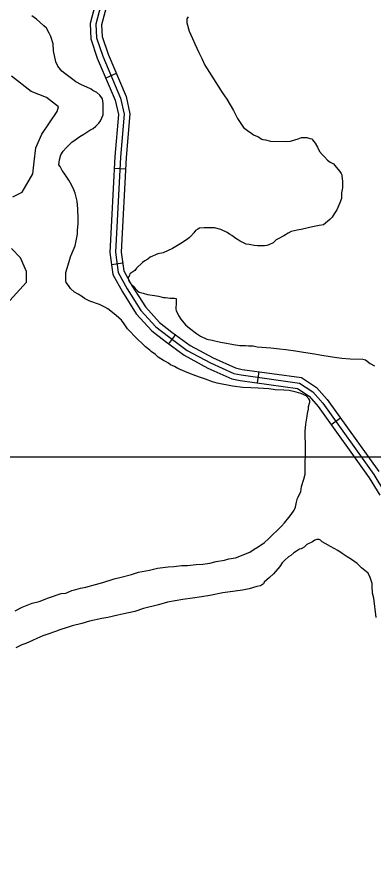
# Model space of a CAD drawing. Extents: x 3245246 to 3283090, y 806824 to 832173.
# Drawn here: x 3270884 to 3271820, y 823248 to 825478 of the extents above; entities that cross this region are included whole.
import ezdxf

# ---------------------------------------------------------------- set-up
doc = ezdxf.new("R2010")
doc.units = 0
for name, color, linetype in [('V-GRID-MAJR', 7, 'Continuous'), ('V-ROAD-CNTR', 7, 'Continuous'), ('V-SITE-VEGE', 7, 'Continuous'), ('V-TOPO-SHOR', 7, 'Continuous')]:
    doc.layers.add(name, color=color, linetype=linetype)

msp = doc.modelspace()

# ---------------------------------------------------------------- linework, layer by layer
at = {"layer": 'V-GRID-MAJR'}
msp.add_spline([(3249423.5, 824337.8), (3254658.5, 824333.6), (3259893.4, 824330.1), (3265128.4, 824327.5), (3270363.4, 824325.6), (3275598.4, 824324.4), (3280833.3, 824324.1)], degree=3, dxfattribs=at)
at = {"layer": 'V-ROAD-CNTR'}
for p, q in [((3271144.8, 825329.3), (3271117.2, 825317.5)), ((3271169, 825079.2), (3271139.1, 825080.8)), ((3271161.6, 824832.7), (3271131.8, 824828.6)), ((3271299.7, 824645.5), (3271281.8, 824621.4)), ((3271518.2, 824548.3), (3271514, 824518.6)), ((3271732.4, 824426.7), (3271708, 824409.2))]:
    msp.add_line(p, q, dxfattribs=at)
for points in [[(3271103.9, 825566.9), (3271075.8, 825460.2), (3271078.2, 825420.6), (3271094.9, 825369.5), (3271141.8, 825260.1), (3271150.3, 825222), (3271140.7, 825111.8), (3271127.4, 824860.6), (3271135.3, 824803.3), (3271160.6, 824757.4), (3271197, 824699.9), (3271237.8, 824655.2), (3271272.6, 824628.2), (3271322.7, 824591.1), (3271385.1, 824557.8), (3271448, 824529.6), (3271469.3, 824524.8), (3271619.5, 824503.9), (3271650.1, 824484.2), (3271674.1, 824456.6), (3271807.6, 824270.1), (3271835.3, 824224.4)], [(3271118.3, 825562.5), (3271090.9, 825458.7), (3271093.1, 825423.4), (3271109, 825374.8), (3271156.1, 825264.7), (3271165.5, 825223), (3271155.7, 825110.7), (3271142.4, 824861.2), (3271149.8, 824808.1), (3271173.5, 824765), (3271209, 824709), (3271248, 824666.2), (3271281.7, 824640.2), (3271330.7, 824603.8), (3271391.7, 824571.2), (3271452.7, 824543.9), (3271472, 824539.6), (3271624.9, 824518.3), (3271660, 824495.6), (3271685.9, 824465.9), (3271820.1, 824278.4), (3271848.2, 824232.1)], [(3271132.6, 825558.2), (3271106, 825457.2), (3271107.9, 825426.3), (3271123, 825380.1), (3271170.5, 825269.4), (3271180.6, 825224), (3271170.6, 825109.7), (3271157.5, 824861.8), (3271164.3, 824812.9), (3271186.4, 824772.7), (3271221, 824718.2), (3271258.2, 824677.3), (3271290.7, 824652.2), (3271338.8, 824616.5), (3271398.3, 824584.7), (3271457.5, 824558.2), (3271474.7, 824554.4), (3271630.2, 824532.7), (3271669.9, 824507.1), (3271697.7, 824475.2), (3271832.6, 824286.7)]]:
    msp.add_lwpolyline(points, dxfattribs=at)
for points in [[(3268555, 824466.2), (3268928.1, 824288.4), (3269383.1, 824061.9), (3269668.7, 823890.1), (3270076.6, 823640.1), (3270419.3, 823451), (3270842, 823197.9), (3271162.2, 823029.4), (3271548.3, 822792.5), (3271898.4, 822578.4), (3272236.9, 822400.3), (3272509.8, 822239.3), (3272743.9, 822091.3), (3273013.6, 821941.1), (3273341, 821721.2), (3273731.8, 821490.1), (3274189.2, 821175), (3274593.6, 820901.2), (3274916.7, 820684.3), (3275373.2, 820360), (3275676.6, 820161), (3275802.4, 820045.1), (3275896.2, 819928), (3275965.2, 819818.6), (3276015.1, 819699.5), (3276044.4, 819586.7), (3276100.5, 819413), (3276190.9, 819208.3), (3276292.5, 819051.8), (3276415.5, 818926.3), (3276568.2, 818833.9), (3276716.2, 818768.8), (3276924.8, 818729), (3277119.9, 818725), (3277260.8, 818758.2)], [(3265843.1, 823432.9), (3265859, 823417.1), (3265884.4, 823393.5), (3265921.6, 823385.9), (3265988.6, 823351.1), (3266047.2, 823332.3), (3266110.9, 823317.7), (3266174.6, 823302.5), (3266237.9, 823256.1), (3266319, 823213.7), (3266446.2, 823144), (3266598.2, 823070.2), (3266698.3, 823024.2), (3266809.8, 822977.5), (3266902.8, 822954.7), (3266981.5, 822929.4), (3267047, 822922.9), (3267126.7, 822927), (3267196.8, 822934.5), (3267240.8, 822931.2), (3267315.5, 822929), (3267389.5, 822902.9), (3267472.5, 822855.3), (3267548.2, 822799.1), (3267673.2, 822703.2), (3267729.5, 822659.2), (3267800.8, 822580), (3267841.6, 822514.8), (3267890.4, 822443.6), (3267961.5, 822390.3), (3268026.2, 822347.9), (3268097.5, 822313.7), (3268226.8, 822221.5), (3268328.9, 822136.2), (3268438, 822030.2), (3268539.6, 821913.7), (3268611.4, 821855), (3268669.7, 821833), (3268741.6, 821835.2), (3268781, 821862.3), (3268824.2, 821916.6), (3268873.1, 822006.3), (3268932.5, 822098.1), (3268972.1, 822145.5), (3269019.4, 822162), (3269056, 822158.3), (3269086.7, 822138.7), (3269215.7, 821995.6), (3269467.1, 821682.5), (3269665, 821425.3), (3269890.2, 821132.3), (3269935.6, 821060.8), (3269937.8, 820947), (3269911.9, 820878.4), (3269882.4, 820803.4), (3269850.4, 820754.7), (3269820.8, 820702.9), (3269847.5, 820661.4), (3269995.3, 820504.9), (3270135.1, 820342.3), (3270215.8, 820249.2), (3270280.9, 820161.5), (3270409.8, 819983.2), (3270585.2, 819734.7), (3270723.1, 819531.2), (3270847.8, 819342.2), (3270941.2, 819194.9), (3271024.2, 819065), (3271103.7, 818956), (3271217.9, 818809.2), (3271322.1, 818665), (3271450.9, 818481.1), (3271547.8, 818329.9), (3271656.2, 818159), (3271778.9, 817965.4), (3271939, 817707.5), (3272036.6, 817466.5), (3272126.7, 817285.3), (3272211.9, 817051.1), (3272318, 816867.5), (3272429.4, 816683.2), (3272508.6, 816556.2), (3272571.6, 816398.7), (3272670.4, 816197), (3272779.9, 816022.9), (3272872.1, 815803.2), (3272964.7, 815556.6)]]:
    msp.add_spline(points, degree=3, dxfattribs=at)
at = {"layer": 'V-SITE-VEGE'}
for p, q in [((3270935.8, 825471.9), (3270922.9, 825480.8)), ((3271333, 825478.3), (3271329.6, 825472.9)), ((3270944.4, 825464.2), (3270935.8, 825471.9)), ((3270955.1, 825454.3), (3270944.4, 825464.2)), ((3270961.5, 825448.8), (3270955.1, 825454.3)), ((3271329.6, 825472.9), (3271329.5, 825462.1)), ((3271329.5, 825462.1), (3271335.7, 825440.3)), ((3270968.9, 825435.6), (3270961.5, 825448.8)), ((3270973.2, 825426.9), (3270968.9, 825435.6)), ((3271335.7, 825440.3), (3271344.1, 825421.7)), ((3270979.4, 825407.3), (3270973.2, 825426.9)), ((3270980.2, 825388.8), (3270979.4, 825407.3)), ((3271344.1, 825421.7), (3271350.4, 825407.5)), ((3271350.4, 825407.5), (3271361, 825384.6)), ((3270986.3, 825360.5), (3270980.2, 825388.8)), ((3271361, 825384.6), (3271369.4, 825369.3)), ((3271369.4, 825369.3), (3271376.8, 825351.8)), ((3270991.6, 825348.5), (3270986.3, 825360.5)), ((3271002.3, 825335.4), (3270991.6, 825348.5)), ((3271376.8, 825351.8), (3271394.8, 825322.3)), ((3271009.8, 825329.8), (3271002.3, 825335.4)), ((3271026.9, 825316.6), (3271009.8, 825329.8)), ((3271394.8, 825322.3), (3271422.4, 825279.6)), ((3271038.8, 825307.7), (3271026.9, 825316.6)), ((3271053.8, 825299.9), (3271038.8, 825307.7)), ((3271075.4, 825289.9), (3271053.8, 825299.9)), ((3271078.6, 825288.7), (3271075.4, 825289.9)), ((3271082.9, 825285.4), (3271078.6, 825288.7)), ((3271093.7, 825279.8), (3271082.9, 825285.4)), ((3271101.2, 825273.2), (3271093.7, 825279.8)), ((3271108.7, 825263.4), (3271101.2, 825273.2)), ((3271422.4, 825279.6), (3271434.1, 825262.1)), ((3271110.7, 825251.4), (3271108.7, 825263.4)), ((3271110.2, 825221), (3271110.7, 825251.4)), ((3271434.1, 825262.1), (3271452.1, 825232.5)), ((3271452.1, 825232.5), (3271462.7, 825211.8)), ((3271099.1, 825199.5), (3271103.5, 825205.9)), ((3271103.5, 825205.9), (3271110.2, 825221)), ((3271462.7, 825211.8), (3271478.6, 825187.7)), ((3271075, 825181.4), (3271083.7, 825185.6)), ((3271083.7, 825185.6), (3271091.4, 825192)), ((3271091.4, 825192), (3271099.1, 825199.5)), ((3271478.6, 825187.7), (3271488.3, 825180)), ((3271036.6, 825155.9), (3271048.7, 825164.4)), ((3271048.7, 825164.4), (3271059.6, 825170.7)), ((3271059.6, 825170.7), (3271075, 825181.4)), ((3271488.3, 825180), (3271500.1, 825172.2)), ((3271500.1, 825172.2), (3271504.4, 825168.9)), ((3271504.4, 825168.9), (3271510.9, 825166.6)), ((3271510.9, 825166.6), (3271517.4, 825163.3)), ((3271517.4, 825163.3), (3271521.6, 825160)), ((3271621.4, 825158.6), (3271630.2, 825161.7)), ((3271630.2, 825161.7), (3271644.3, 825161.5)), ((3271644.3, 825161.5), (3271651.8, 825159.2)), ((3271013.6, 825134.5), (3271027.9, 825149.5)), ((3271027.9, 825149.5), (3271036.6, 825155.9)), ((3271521.6, 825160), (3271526, 825157.7)), ((3271526, 825157.7), (3271529.2, 825156.6)), ((3271529.2, 825156.6), (3271535.7, 825155.4)), ((3271535.7, 825155.4), (3271548.7, 825152)), ((3271548.7, 825152), (3271591, 825151.4)), ((3271591, 825151.4), (3271601.8, 825152.3)), ((3271601.8, 825152.3), (3271621.4, 825158.6)), ((3271651.8, 825159.2), (3271658.3, 825158.1)), ((3271658.3, 825158.1), (3271659.4, 825155.9)), ((3271659.4, 825155.9), (3271665.8, 825147.1)), ((3271665.8, 825147.1), (3271672.1, 825136.2)), ((3270999.2, 825116.3), (3271005.8, 825125.9)), ((3271005.8, 825125.9), (3271013.6, 825134.5)), ((3271672.1, 825136.2), (3271677.4, 825125.2)), ((3271677.4, 825125.2), (3271684.9, 825117.5)), ((3271684.9, 825117.5), (3271690.2, 825111)), ((3270994.5, 825090.3), (3270995.8, 825103.3)), ((3270995.8, 825103.3), (3270999.2, 825116.3)), ((3271690.2, 825111), (3271698.8, 825102.2)), ((3271698.8, 825102.2), (3271705.2, 825097.7)), ((3271705.2, 825097.7), (3271713.8, 825093.3)), ((3270997.7, 825085.9), (3270994.5, 825090.3)), ((3271003, 825075), (3270997.7, 825085.9)), ((3271008.3, 825068.4), (3271003, 825075)), ((3271713.8, 825093.3), (3271721.3, 825084.5)), ((3271721.3, 825084.5), (3271730.9, 825072.4)), ((3271730.9, 825072.4), (3271734.1, 825068)), ((3271013.6, 825060.7), (3271008.3, 825068.4)), ((3271020, 825049.8), (3271013.6, 825060.7)), ((3271024.2, 825044.3), (3271020, 825049.8)), ((3271734.1, 825068), (3271736.2, 825063.7)), ((3271736.2, 825063.7), (3271736.1, 825060.4)), ((3271736.1, 825060.4), (3271738.1, 825047.4)), ((3271031.6, 825029), (3271024.2, 825044.3)), ((3271036.9, 825015.9), (3271031.6, 825029)), ((3271737.9, 825030), (3271735.5, 825017)), ((3271738.1, 825047.4), (3271737.9, 825030)), ((3271042, 824995.2), (3271036.9, 825015.9)), ((3271735.5, 825017), (3271735.3, 825001.8)), ((3271043.9, 824974.6), (3271042, 824995.2)), ((3271730.8, 824991.1), (3271723, 824972.7)), ((3271735.3, 825001.8), (3271730.8, 824991.1)), ((3271044.6, 824949.6), (3271043.9, 824974.6)), ((3271716.3, 824962), (3271710.8, 824953.4)), ((3271723, 824972.7), (3271716.3, 824962)), ((3271044.4, 824936.6), (3271044.6, 824949.6)), ((3271704.2, 824946.9), (3271687.7, 824933.1)), ((3271710.8, 824953.4), (3271704.2, 824946.9)), ((3271043, 824908.4), (3271043.1, 824918.2)), ((3271043.1, 824918.2), (3271044.4, 824936.6)), ((3271352.3, 824918.2), (3271347.9, 824911.8)), ((3271358.8, 824921.4), (3271352.3, 824918.2)), ((3271363.2, 824924.6), (3271358.8, 824921.4)), ((3271375.2, 824925.5), (3271363.2, 824924.6)), ((3271402.3, 824925.1), (3271375.2, 824925.5)), ((3271418.5, 824920.6), (3271402.3, 824925.1)), ((3271435.7, 824912.7), (3271418.5, 824920.6)), ((3271619.2, 824918.8), (3271602.9, 824915.8)), ((3271629, 824920.9), (3271619.2, 824918.8)), ((3271647.5, 824925), (3271629, 824920.9)), ((3271659.4, 824928), (3271647.5, 824925)), ((3271676.8, 824931.1), (3271659.4, 824928)), ((3271687.7, 824933.1), (3271676.8, 824931.1)), ((3271037.1, 824878.1), (3271043, 824908.4)), ((3271335.7, 824898.9), (3271329.2, 824893.6)), ((3271340.1, 824903.2), (3271335.7, 824898.9)), ((3271347.9, 824911.8), (3271340.1, 824903.2)), ((3271441.1, 824908.3), (3271435.7, 824912.7)), ((3271447.6, 824905), (3271441.1, 824908.3)), ((3271458.3, 824897.2), (3271447.6, 824905)), ((3271469.1, 824890.6), (3271458.3, 824897.2)), ((3271569, 824896.8), (3271563.5, 824893.6)), ((3271584.3, 824904.1), (3271569, 824896.8)), ((3271595.2, 824911.6), (3271584.3, 824904.1)), ((3271602.9, 824915.8), (3271595.2, 824911.6)), ((3271029.3, 824859.8), (3271037.1, 824878.1)), ((3271292, 824871.3), (3271267.9, 824859.7)), ((3271313.8, 824884), (3271292, 824871.3)), ((3271329.2, 824893.6), (3271313.8, 824884)), ((3271485.2, 824882.7), (3271469.1, 824890.6)), ((3271492.8, 824881.5), (3271485.2, 824882.7)), ((3271505.8, 824879.2), (3271492.8, 824881.5)), ((3271514.5, 824878), (3271505.8, 824879.2)), ((3271532.9, 824877.7), (3271514.5, 824878)), ((3271539.4, 824878.7), (3271532.9, 824877.7)), ((3271544.9, 824880.8), (3271539.4, 824878.7)), ((3271555.8, 824886.1), (3271544.9, 824880.8)), ((3271563.5, 824893.6), (3271555.8, 824886.1)), ((3271021.3, 824837.1), (3271024.8, 824849)), ((3271024.8, 824849), (3271029.3, 824859.8)), ((3271253.8, 824856.7), (3271233.1, 824848.3)), ((3271267.9, 824859.7), (3271253.8, 824856.7)), ((3271012.3, 824808), (3271021.3, 824837.1)), ((3271213.3, 824834.5), (3271197.9, 824819.5)), ((3271219.9, 824838.7), (3271213.3, 824834.5)), ((3271227.6, 824842.9), (3271219.9, 824838.7)), ((3271233.1, 824848.3), (3271227.6, 824842.9)), ((3271012, 824786.3), (3271012.3, 824808)), ((3271180.4, 824804.5), (3271179.2, 824801.3)), ((3271188, 824809.8), (3271180.4, 824804.5)), ((3271193.5, 824813), (3271188, 824809.8)), ((3271197.9, 824819.5), (3271193.5, 824813)), ((3271013, 824781.9), (3271012, 824786.3)), ((3271179.2, 824801.3), (3271175.9, 824793.7)), ((3271175.9, 824793.7), (3271176.9, 824788.3)), ((3271176.9, 824788.3), (3271182.2, 824779.6)), ((3271019.4, 824774.2), (3271013, 824781.9)), ((3271024.7, 824766.6), (3271019.4, 824774.2)), ((3271035.4, 824756.7), (3271024.7, 824766.6)), ((3271182.2, 824779.6), (3271192.9, 824768.6)), ((3271192.9, 824768.6), (3271195, 824765.3)), ((3271195, 824765.3), (3271200.4, 824759.8)), ((3271045.1, 824751.1), (3271035.4, 824756.7)), ((3271055.9, 824744.4), (3271045.1, 824751.1)), ((3271061.2, 824740), (3271055.9, 824744.4)), ((3271075.2, 824733.3), (3271061.2, 824740)), ((3271200.4, 824759.8), (3271204.6, 824756.5)), ((3271204.6, 824756.5), (3271215.5, 824754.1)), ((3271215.5, 824754.1), (3271226.3, 824750.7)), ((3271226.3, 824750.7), (3271244.7, 824748.3)), ((3271244.7, 824748.3), (3271255.5, 824746)), ((3271255.5, 824746), (3271268.5, 824742.6)), ((3271268.5, 824742.6), (3271273.9, 824742.5)), ((3271273.9, 824742.5), (3271285.8, 824741.2)), ((3271285.8, 824741.2), (3271297.7, 824741.1)), ((3271297.7, 824741.1), (3271302.1, 824739.9)), ((3271302.1, 824739.9), (3271301.8, 824723.6)), ((3271082.8, 824730), (3271075.2, 824733.3)), ((3271092.5, 824726.6), (3271082.8, 824730)), ((3271101.1, 824724.3), (3271092.5, 824726.6)), ((3271115.1, 824717.6), (3271101.1, 824724.3)), ((3271122.7, 824713.1), (3271115.1, 824717.6)), ((3271300.7, 824718.2), (3271300.6, 824711.7)), ((3271301.8, 824723.6), (3271300.7, 824718.2)), ((3271134.5, 824703.2), (3271122.7, 824713.1)), ((3271144.1, 824695.5), (3271134.5, 824703.2)), ((3271158.1, 824683.3), (3271144.1, 824695.5)), ((3271300.6, 824711.7), (3271301.6, 824708.5)), ((3271301.6, 824708.5), (3271307.9, 824695.3)), ((3271307.9, 824695.3), (3271314.3, 824685.5)), ((3271165.5, 824673.5), (3271158.1, 824683.3)), ((3271174, 824660.3), (3271165.5, 824673.5)), ((3271314.3, 824685.5), (3271326.1, 824671.2)), ((3271326.1, 824671.2), (3271336.8, 824662.4)), ((3271199.7, 824633.9), (3271174, 824660.3)), ((3271336.8, 824662.4), (3271355, 824648)), ((3271214.7, 824620.7), (3271199.7, 824633.9)), ((3271355, 824648), (3271365.8, 824641.4)), ((3271365.8, 824641.4), (3271381.9, 824633.6)), ((3271381.9, 824633.6), (3271396, 824631.2)), ((3271396, 824631.2), (3271417.6, 824625.5)), ((3271221.1, 824613), (3271214.7, 824620.7)), ((3271232.9, 824604.2), (3271221.1, 824613)), ((3271236.1, 824600.9), (3271232.9, 824604.2)), ((3271417.6, 824625.5), (3271433.9, 824623.1)), ((3271433.9, 824623.1), (3271452.3, 824619.6)), ((3271452.3, 824619.6), (3271468.5, 824617.2)), ((3271468.5, 824617.2), (3271483.7, 824617)), ((3271483.7, 824617), (3271491.3, 824615.8)), ((3271491.3, 824615.8), (3271503.2, 824615.6)), ((3271503.2, 824615.6), (3271514, 824613.3)), ((3271514, 824613.3), (3271549.8, 824610.6)), ((3271549.8, 824610.6), (3271572.5, 824608.1)), ((3271572.5, 824608.1), (3271588.8, 824606.8)), ((3271588.8, 824606.8), (3271614.8, 824603.2)), ((3271247.9, 824593.1), (3271236.1, 824600.9)), ((3271254.4, 824586.5), (3271247.9, 824593.1)), ((3271268.3, 824577.6), (3271254.4, 824586.5)), ((3271614.8, 824603.2), (3271635.3, 824599.7)), ((3271635.3, 824599.7), (3271664.6, 824594.9)), ((3271664.6, 824594.9), (3271684, 824591.4)), ((3271684, 824591.4), (3271716.5, 824586.6)), ((3271716.5, 824586.6), (3271736, 824584.1)), ((3271736, 824584.1), (3271757.7, 824581.7)), ((3271757.7, 824581.7), (3271791.3, 824581.2)), ((3271275.9, 824574.3), (3271268.3, 824577.6)), ((3271281.3, 824571), (3271275.9, 824574.3)), ((3271286.6, 824566.5), (3271281.3, 824571)), ((3271297.4, 824562.1), (3271286.6, 824566.5)), ((3271306, 824556.5), (3271297.4, 824562.1)), ((3271791.3, 824581.2), (3271797.8, 824578.9)), ((3271797.8, 824578.9), (3271810.7, 824570.1)), ((3271810.7, 824570.1), (3271821.4, 824563.4)), ((3271324.3, 824548.7), (3271306, 824556.5)), ((3271335.1, 824544.2), (3271324.3, 824548.7)), ((3271353.5, 824537.4), (3271335.1, 824544.2)), ((3271365.4, 824532.9), (3271353.5, 824537.4)), ((3271378.3, 824528.4), (3271365.4, 824532.9)), ((3271396.7, 824521.6), (3271378.3, 824528.4)), ((3271409.6, 824518.2), (3271396.7, 824521.6)), ((3271449.7, 824510), (3271409.6, 824518.2)), ((3271476.7, 824506.4), (3271449.7, 824510)), ((3271497.3, 824506.1), (3271476.7, 824506.4)), ((3271516.8, 824504.7), (3271497.3, 824506.1)), ((3271545, 824503.3), (3271516.8, 824504.7)), ((3271561.3, 824500.9), (3271545, 824503.3)), ((3271584, 824499.5), (3271561.3, 824500.9)), ((3271598.1, 824499.3), (3271584, 824499.5)), ((3271616.5, 824494.7), (3271598.1, 824499.3)), ((3271628.4, 824491.3), (3271616.5, 824494.7)), ((3271642.4, 824484.6), (3271628.4, 824491.3)), ((3271649.9, 824476.9), (3271642.4, 824484.6)), ((3271652, 824472.5), (3271649.9, 824476.9)), ((3271651.9, 824468.1), (3271652, 824472.5)), ((3271646.1, 824438.9), (3271648.4, 824449.8)), ((3271648.4, 824449.8), (3271648.5, 824457.3)), ((3271648.5, 824457.3), (3271651.9, 824468.1)), ((3271643.7, 824421.6), (3271644.9, 824431.4)), ((3271644.9, 824431.4), (3271646.1, 824438.9)), ((3271640, 824392.4), (3271641.4, 824410.8)), ((3271641.4, 824410.8), (3271643.7, 824421.6)), ((3271639.8, 824377.2), (3271640, 824392.4)), ((3271639.6, 824279.5), (3271640.7, 824360.9)), ((3271640.7, 824360.9), (3271639.8, 824377.2)), ((3271636.1, 824266.6), (3271639.6, 824279.5)), ((3271628.1, 824233.1), (3271630.4, 824247.1)), ((3271630.4, 824247.1), (3271636.1, 824266.6)), ((3271620.2, 824216.9), (3271628.1, 824233.1)), ((3271614.5, 824193.1), (3271616.8, 824206.1)), ((3271616.8, 824206.1), (3271620.2, 824216.9)), ((3271603.4, 824173.7), (3271611.1, 824185.6)), ((3271611.1, 824185.6), (3271614.5, 824193.1)), ((3271585.7, 824152.3), (3271596.7, 824166.2)), ((3271596.7, 824166.2), (3271603.4, 824173.7)), ((3271543.9, 824110.6), (3271578, 824143.7)), ((3271578, 824143.7), (3271585.7, 824152.3)), ((3271516.5, 824089.2), (3271532.9, 824100.9)), ((3271532.9, 824100.9), (3271543.9, 824110.6)), ((3271644.6, 824095), (3271636.9, 824088.6)), ((3271658.8, 824102.4), (3271644.6, 824095)), ((3271665.3, 824106.7), (3271658.8, 824102.4)), ((3271670.8, 824108.8), (3271665.3, 824106.7)), ((3271676.2, 824108.7), (3271670.8, 824108.8)), ((3271680.5, 824106.5), (3271676.2, 824108.7)), ((3271684.8, 824102.1), (3271680.5, 824106.5)), ((3271692.3, 824097.6), (3271684.8, 824102.1)), ((3271706.3, 824089.8), (3271692.3, 824097.6)), ((3271468.4, 824065), (3271483.7, 824071.2)), ((3271483.7, 824071.2), (3271494.6, 824075.4)), ((3271494.6, 824075.4), (3271506.6, 824082.9)), ((3271506.6, 824082.9), (3271516.5, 824089.2)), ((3271610.6, 824073.8), (3271601.9, 824066.3)), ((3271617.2, 824078.1), (3271610.6, 824073.8)), ((3271624.9, 824083.4), (3271617.2, 824078.1)), ((3271629.2, 824084.4), (3271624.9, 824083.4)), ((3271636.9, 824088.6), (3271629.2, 824084.4)), ((3271725.7, 824079.8), (3271706.3, 824089.8)), ((3271736.5, 824072.1), (3271725.7, 824079.8)), ((3271750.4, 824063.2), (3271736.5, 824072.1)), ((3271371.5, 824043.5), (3271390, 824046.5)), ((3271390, 824046.5), (3271406.4, 824050.6)), ((3271406.4, 824050.6), (3271428.1, 824054.7)), ((3271428.1, 824054.7), (3271440.1, 824057.8)), ((3271440.1, 824057.8), (3271457.5, 824060.8)), ((3271457.5, 824060.8), (3271468.4, 824065)), ((3271579.9, 824047.1), (3271573.2, 824037.5)), ((3271586.5, 824054.6), (3271579.9, 824047.1)), ((3271596.4, 824063.2), (3271586.5, 824054.6)), ((3271601.9, 824066.3), (3271596.4, 824063.2)), ((3271761.2, 824056.5), (3271750.4, 824063.2)), ((3271776.2, 824045.5), (3271761.2, 824056.5)), ((3271203.1, 824023.1), (3271231.4, 824028.1)), ((3271231.4, 824028.1), (3271253.1, 824033.2)), ((3271253.1, 824033.2), (3271280.3, 824037.2)), ((3271280.3, 824037.2), (3271295.5, 824038.1)), ((3271295.5, 824038.1), (3271316.2, 824040)), ((3271316.2, 824040), (3271331.4, 824040.8)), ((3271331.4, 824040.8), (3271354.2, 824042.7)), ((3271354.2, 824042.7), (3271371.5, 824043.5)), ((3271573.2, 824037.5), (3271556.7, 824018.2)), ((3271788, 824034.5), (3271776.2, 824045.5)), ((3271805.2, 824020.1), (3271788, 824034.5)), ((3271109.4, 823996.2), (3271138.8, 824005.5)), ((3271138.8, 824005.5), (3271157.3, 824009.6)), ((3271157.3, 824009.6), (3271184.6, 824016.8)), ((3271184.6, 824016.8), (3271203.1, 824023.1)), ((3271546.8, 824008.5), (3271532.5, 823996.8)), ((3271556.7, 824018.2), (3271546.8, 824008.5)), ((3271810.4, 824009.2), (3271805.2, 824020.1)), ((3271815.6, 823992.8), (3271810.4, 824009.2)), ((3271038.6, 823977.6), (3271050.6, 823980.7)), ((3271050.6, 823980.7), (3271064.8, 823983.8)), ((3271064.8, 823983.8), (3271089.8, 823991)), ((3271089.8, 823991), (3271109.4, 823996.2)), ((3271512.8, 823985.1), (3271493.2, 823978.9)), ((3271522.6, 823987.2), (3271512.8, 823985.1)), ((3271530.3, 823992.5), (3271522.6, 823987.2)), ((3271532.5, 823996.8), (3271530.3, 823992.5)), ((3271815.6, 823986.3), (3271815.6, 823992.8)), ((3271816.4, 823967.9), (3271815.6, 823986.3)), ((3270966.7, 823955.9), (3271000.5, 823967.3)), ((3271000.5, 823967.3), (3271012.5, 823968.2)), ((3271012.5, 823968.2), (3271027.8, 823974.5)), ((3271027.8, 823974.5), (3271038.6, 823977.6)), ((3271368.2, 823957.9), (3271344.3, 823954.9)), ((3271389.9, 823961.9), (3271368.2, 823957.9)), ((3271423.7, 823969), (3271389.9, 823961.9)), ((3271456.3, 823972.9), (3271423.7, 823969)), ((3271475.8, 823975.9), (3271456.3, 823972.9)), ((3271493.2, 823978.9), (3271475.8, 823975.9)), ((3271819.5, 823954.8), (3271816.4, 823967.9)), ((3270898, 823930.8), (3270924.2, 823941.3)), ((3270924.2, 823941.3), (3270942.7, 823946.4)), ((3270942.7, 823946.4), (3270966.7, 823955.9)), ((3271255.1, 823937.7), (3271215.9, 823927.4)), ((3271279, 823943.9), (3271255.1, 823937.7)), ((3271319.3, 823951), (3271279, 823943.9)), ((3271344.3, 823954.9), (3271319.3, 823951)), ((3271826.3, 823903.7), (3271819.5, 823954.8)), ((3270879.5, 823921.3), (3270898, 823930.8)), ((3271164.7, 823914.1), (3271148.4, 823909.9)), ((3271193, 823920.2), (3271164.7, 823914.1)), ((3271215.9, 823927.4), (3271193, 823920.2)), ((3271074.4, 823894.7), (3271054.8, 823888.5)), ((3271107, 823901.8), (3271074.4, 823894.7)), ((3271122.2, 823903.8), (3271107, 823901.8)), ((3271148.4, 823909.9), (3271122.2, 823903.8)), ((3270997, 823871.9), (3270985, 823867.7)), ((3271015.6, 823878.2), (3270997, 823871.9)), ((3271028.6, 823882.3), (3271015.6, 823878.2)), ((3271054.8, 823888.5), (3271028.6, 823882.3)), ((3270936, 823848.9), (3270925, 823843.6)), ((3270952.3, 823856.3), (3270936, 823848.9)), ((3270965.4, 823860.4), (3270952.3, 823856.3)), ((3270985, 823867.7), (3270965.4, 823860.4)), ((3270896.7, 823832.1), (3270881.4, 823824.7)), ((3270907.6, 823836.3), (3270896.7, 823832.1)), ((3270925, 823843.6), (3270907.6, 823836.3))]:
    msp.add_line(p, q, dxfattribs=at)
at = {"layer": 'V-TOPO-SHOR'}
for points in [[(3270873.6, 825006.7), (3270897.6, 825018.6), (3270925.6, 825066.5), (3270929.6, 825098.5), (3270933.6, 825134.5), (3270949.6, 825170.4), (3270989.6, 825230.3), (3270993.6, 825242.3), (3270961.6, 825266.3), (3270921.7, 825282.3), (3270869.8, 825322.2)], [(3270865.5, 824735), (3270909.5, 824782.9), (3270909.5, 824810.9), (3270893.5, 824846.9), (3270869.6, 824870.8)]]:
    msp.add_lwpolyline(points, dxfattribs=at)

doc.saveas('drawing.dxf')
